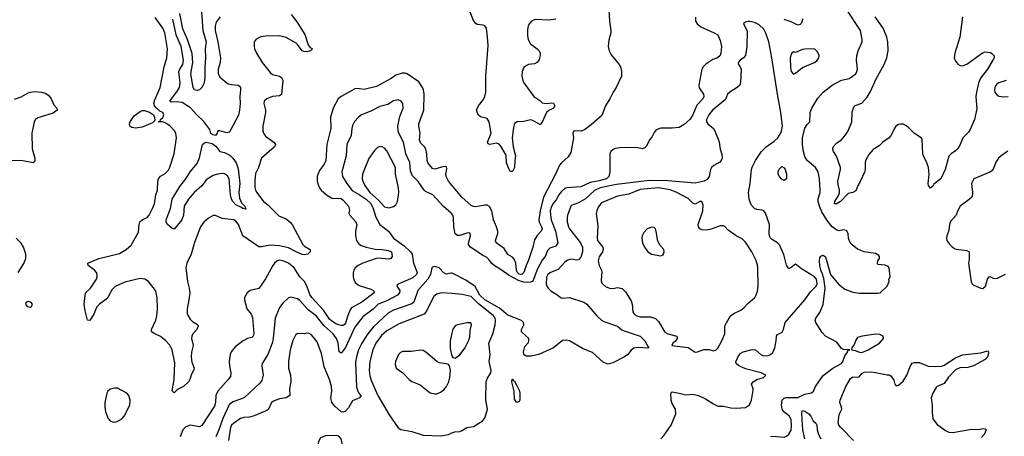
# Model space of a CAD drawing. Header units: inches. Extents: x 1682530 to 1839546, y 640742 to 791647.
# Tile 310 of 656: x 1746217 to 1754837, y 704833 to 708484. Entities that reach past the tile are written whole.
import ezdxf

# ---------------------------------------------------------------- set-up
doc = ezdxf.new("R2010")
doc.units = ezdxf.units.IN
doc.header["$MEASUREMENT"] = 0
doc.layers.add('B7740', color=7, linetype='Continuous')
doc.layers.add('B7750', color=7, linetype='Continuous')

msp = doc.modelspace()

# ---------------------------------------------------------------- linework, layer by layer
at = {"layer": 'B7740', "color": 5}
for points, elevation in [([(1747803.2, 708630), (1747819.7, 708390), (1747850.5, 708290), (1747840.1, 708230), (1747843.8, 708150), (1747836.2, 708070), (1747838, 707970), (1747830, 707921.3), (1747810, 707888.5), (1747790.1, 707869.9), (1747770, 707863.9), (1747746.8, 707870), (1747736.7, 707890), (1747715.6, 708010), (1747733.1, 708110), (1747726.4, 708186.4), (1747684.8, 708310), (1747645.2, 708405.2), (1747618.5, 708538.5)], 740), ([(1748593.1, 708530), (1748643.8, 708463.8), (1748714.3, 708354.3), (1748743.3, 708263.3), (1748760.9, 708240.9), (1748779.1, 708230), (1748764, 708210), (1748730, 708203.4), (1748705.5, 708205.5), (1748690, 708212.4), (1748650, 708267.4), (1748637.3, 708277.3), (1748550, 708327), (1748490, 708343.2), (1748370, 708340.4), (1748326.7, 708333.3), (1748286, 708314), (1748270.6, 708290), (1748268.6, 708251.4), (1748272.4, 708230), (1748290.4, 708190), (1748340.4, 708110), (1748410, 708019.8), (1748430, 708005.1), (1748490, 707990.5), (1748510, 707978.1), (1748520.6, 707950), (1748510, 707829.4), (1748490, 707817.5), (1748430.5, 707809.5), (1748400.1, 707799.9), (1748379.5, 707790), (1748356.9, 707770), (1748355.2, 707750), (1748369.2, 707690), (1748369.2, 707670), (1748346, 707550), (1748345.2, 707510), (1748351.8, 707490), (1748370, 707463.1), (1748440.4, 707410), (1748455.5, 707390), (1748448, 707370), (1748334.9, 707270), (1748308, 707190), (1748282.4, 707137.6), (1748275.6, 707075.6), (1748274.9, 707014.9), (1748280.7, 706990), (1748293, 706970), (1748351.9, 706891.9), (1748390, 706860.3), (1748484, 706764), (1748550, 706738.7), (1748587.4, 706707.4), (1748604.1, 706684.2), (1748695, 706515), (1748710, 706499.6), (1748758.7, 706470), (1748759.5, 706450), (1748739.1, 706430), (1748710, 706424.1), (1748690, 706427.5), (1748630, 706451.3), (1748570, 706483.9), (1748490, 706503.4), (1748411.3, 706508.7), (1748332.2, 706492.2), (1748310, 706493.3), (1748170.9, 706590), (1748133.6, 706690), (1748110, 706718), (1748090, 706729.8), (1747990, 706743.1), (1747930, 706767.6), (1747910, 706767.6), (1747870, 706744.2), (1747829.3, 706710.7), (1747798.9, 706670), (1747747.5, 706532.5), (1747718, 706430), (1747678.9, 706350), (1747671.5, 706310), (1747686.4, 706190), (1747701.6, 706130), (1747705.1, 706090), (1747698.7, 706030), (1747682.6, 705950), (1747683.8, 705910), (1747690.2, 705890), (1747710, 705859.6), (1747730, 705840.3), (1747773.4, 705813.4), (1747778.3, 705798.3), (1747767.9, 705770), (1747733.4, 705730), (1747722.8, 705710), (1747722, 705690), (1747734.1, 705630), (1747721, 705570), (1747718.5, 705530), (1747724, 705483.9), (1747743.2, 705430), (1747741.4, 705418.6), (1747717.6, 705370), (1747707.2, 705330), (1747695.8, 705310), (1747650.5, 705270), (1747597.4, 705242.6), (1747570, 705215.1), (1747552.5, 705232.5), (1747568.9, 705331.1), (1747576.2, 705476.2), (1747552.2, 705590), (1747531.7, 705631.7), (1747494.1, 705674.1), (1747450, 705709), (1747393.2, 705733.2), (1747371.3, 705750), (1747371.1, 705770), (1747408.7, 705850), (1747417.7, 705890), (1747422.7, 705950), (1747419, 706050), (1747412.9, 706090), (1747404.5, 706110), (1747344.1, 706190), (1747311.5, 706211.5), (1747270, 706217.3), (1747136, 706184), (1747053.6, 706146.4), (1747022.6, 706117.4), (1746990, 706056.9), (1746970, 706031.2), (1746914, 705990), (1746894.9, 705970), (1746883.2, 705950), (1746870, 705909.4), (1746830, 705847.3), (1746809.9, 705850), (1746790, 705934), (1746782, 705990), (1746791.6, 706090), (1746838, 706130), (1746888.5, 706210), (1746894.8, 706230), (1746895.3, 706250), (1746888.4, 706270), (1746871.1, 706290), (1746817.4, 706330), (1746813.6, 706350), (1746910.2, 706390.2), (1747090, 706436.2), (1747150, 706469), (1747191.3, 706508.7), (1747256.4, 706623.6), (1747261.8, 706690), (1747268.5, 706711.5), (1747289.8, 706730.2), (1747331.9, 706750), (1747350, 706772), (1747380.3, 706830), (1747395.7, 706870), (1747409.9, 706950.1), (1747422, 706990), (1747426, 707070), (1747430.8, 707089.2), (1747448.3, 707111.7), (1747490, 707135.3), (1747516.1, 707163.9), (1747530, 707190.5), (1747568.6, 707310), (1747588.3, 707450), (1747582.6, 707490), (1747571.1, 707510), (1747530, 707554.3), (1747490, 707581.6), (1747470, 707587.8), (1747428, 707590), (1747447.3, 707592.7), (1747448.7, 707610), (1747470, 707626), (1747479.5, 707650), (1747469.6, 707670), (1747443.4, 707683.4), (1747410.6, 707710.6), (1747396.7, 707730), (1747391.9, 707750), (1747399.4, 707780.6), (1747446.5, 707890), (1747480.7, 708070), (1747506, 708150), (1747511.3, 708230), (1747488, 708368), (1747470, 708409.7), (1747403.3, 708503.3)], 780), ([(1747972.2, 708510), (1747937, 708463), (1747927.4, 708427.4), (1747929.1, 708390), (1747952.3, 708290), (1747974.8, 708150), (1747972.2, 708110), (1747953.6, 708050), (1747953.5, 708013.5), (1747970, 707981.3), (1748043, 707923), (1748070, 707915.6), (1748130, 707911), (1748141.3, 707901.3), (1748149.2, 707890), (1748150.8, 707870.8), (1748144.1, 707810), (1748146.1, 707750), (1748141.4, 707690), (1748131.9, 707648.1), (1748060.5, 707510), (1748050, 707498), (1748030, 707492.7), (1747970, 707509), (1747950, 707508.7), (1747944.9, 707490), (1747930, 707469.8), (1747910, 707474.7), (1747890, 707487.1), (1747881, 707521), (1747830, 707592), (1747768.6, 707650), (1747712.9, 707712.9), (1747639.4, 707759.4), (1747590, 707765.6), (1747541.7, 707761.7), (1747529.8, 707769.8), (1747599, 707861), (1747614.4, 707890), (1747620.8, 707930), (1747610.6, 708030), (1747618.3, 708050), (1747646, 708090), (1747651.2, 708130), (1747628.9, 708250), (1747586.9, 708350), (1747556.3, 708490)], 760), ([(1750000, 707033.9), (1749969.9, 707069.9), (1749951.2, 707110), (1749948.7, 707131.3), (1749956.3, 707176.3), (1749954.3, 707194.3), (1749930, 707198), (1749850, 707174), (1749830, 707181.3), (1749790.9, 707230.9), (1749784.8, 707250), (1749782, 707310), (1749771.9, 707350), (1749760.3, 707370), (1749725.5, 707405.5), (1749718.1, 707430), (1749722.4, 707490), (1749711.6, 707550), (1749712.5, 707570), (1749755.3, 707690), (1749758.2, 707830), (1749750.9, 707870), (1749742.3, 707890), (1749710, 707938.3), (1749610, 708008.5), (1749590, 708014.3), (1749565.4, 708014.6), (1749510, 707998.5), (1749468.5, 707970), (1749341.1, 707898.9), (1749232.4, 707872.4), (1749170, 707882.2), (1749150, 707879.1), (1749030, 707809.7), (1749004, 707790), (1748962.3, 707710), (1748938.9, 707630), (1748941.1, 707530), (1748904.7, 707390), (1748897.4, 707250), (1748882.5, 707217.5), (1748846, 707170), (1748836, 707150), (1748822.4, 707110), (1748821.5, 707070), (1748832.3, 707030), (1748842.7, 707010), (1748856.8, 706990), (1748901.9, 706950), (1748950, 706920.3), (1748970, 706916.1), (1749010, 706920.8), (1749030, 706917.8), (1749050, 706902.4), (1749094, 706850), (1749105.3, 706814.7), (1749097.6, 706790), (1749106, 706770), (1749156.4, 706716.4), (1749167.5, 706690), (1749157.3, 706630), (1749157.5, 706590), (1749166.2, 706550), (1749182.9, 706522.9), (1749205.4, 706505.4), (1749249.8, 706490.2), (1749330, 706471.8), (1749389, 706471), (1749442.2, 706462.2), (1749470.3, 706450), (1749477.7, 706410), (1749467.3, 706390), (1749450, 706385.3), (1749350, 706395.3), (1749330, 706389.9), (1749219.5, 706350), (1749179.3, 706330), (1749154.4, 706310), (1749141.3, 706290), (1749134.9, 706265.1), (1749136.9, 706230), (1749143.4, 706203.4), (1749157.6, 706177.6), (1749190, 706156.1), (1749290, 706123), (1749313.8, 706110), (1749320.9, 706090), (1749211.6, 706008.4), (1749121.8, 705958.2), (1749110, 705942.2), (1749088.1, 705892), (1749070, 705824.4), (1749056.5, 705810), (1749050, 705805.5), (1749030, 705805.2), (1748990, 705815), (1748950, 705841.5), (1748930, 705861.2), (1748877.6, 705937.6), (1748773.4, 706050), (1748756.5, 706076.5), (1748730, 706152.9), (1748710.9, 706190), (1748670.4, 706230.4), (1748619.9, 706310), (1748569.8, 706350), (1748530, 706368.8), (1748490, 706375.4), (1748470, 706369.9), (1748446.1, 706350), (1748431.6, 706330), (1748370, 706213.7), (1748310.8, 706129.2), (1748234.8, 706110), (1748207.7, 706090), (1748185.5, 706050), (1748185.5, 706030), (1748204.9, 705950), (1748242.8, 705902.8), (1748255.4, 705875.4), (1748265.6, 705734.4), (1748260.2, 705710), (1748250, 705699.1), (1748210, 705689.8), (1748172.2, 705670), (1748102.8, 705617.2), (1748067.6, 705572.4), (1748059, 705550), (1748051, 705489), (1748053.9, 705450), (1748066.3, 705390), (1748061.3, 705358.7), (1748042.8, 705330), (1747950, 705229.7), (1747932.9, 705190), (1747930.7, 705130), (1747921.7, 705098.3), (1747811.6, 704928.4), (1747790, 704915.7), (1747710, 704929.8), (1747670, 704915.3), (1747645.6, 704890), (1747620.8, 704830)], 820), ([(1746171.1, 707788.9), (1746230, 707807.8), (1746290, 707842.9), (1746310, 707849.3), (1746350, 707853.4), (1746408.2, 707848.2), (1746440, 707840), (1746470, 707821.3), (1746491.3, 707790), (1746516.5, 707736.5), (1746543.1, 707710), (1746545.7, 707690), (1746510, 707665), (1746376.7, 707623.3), (1746355.3, 707610), (1746344.2, 707590), (1746323.2, 707490), (1746326.2, 707353.8), (1746349.2, 707270), (1746350.2, 707250), (1746343.8, 707236.2), (1746334, 707230), (1746230.9, 707249.1), (1746150, 707247.6)], 780), ([(1750000, 706781.7), (1749994.3, 706790), (1749927.6, 706847.6), (1749832.8, 706950), (1749770, 706979.8), (1749757.3, 706990), (1749706.4, 707066.4), (1749656.7, 707116.7), (1749638, 707158), (1749633.7, 707233.7), (1749596.8, 707310), (1749576.8, 707410), (1749534.8, 707490), (1749528.7, 707510), (1749527.8, 707550), (1749545.5, 707634.5), (1749574.3, 707710), (1749569.7, 707749.7), (1749556.2, 707770), (1749530, 707783), (1749490, 707774.3), (1749439.5, 707740.5), (1749370, 707724.7), (1749290, 707681.4), (1749210, 707650.9), (1749182, 707630), (1749148.7, 707591.3), (1749130, 707557), (1749123.2, 707530), (1749118.9, 707470), (1749082, 707390), (1749073.6, 707290), (1749037.6, 707150), (1749043.2, 707110), (1749080.7, 707050), (1749127.6, 706987.6), (1749190, 706951.8), (1749250.1, 706910), (1749292, 706872), (1749312, 706830), (1749334.2, 706754.2), (1749370.3, 706690.3), (1749444.2, 706630), (1749490.3, 706570), (1749581.8, 706501.8), (1749638.7, 706450), (1749652, 706430), (1749664.3, 706350), (1749697, 706270), (1749691.9, 706250), (1749657.8, 706222.2), (1749536.4, 706170), (1749522.6, 706157.4), (1749517, 706150), (1749543.5, 706110), (1749542.2, 706090), (1749523.5, 706070), (1749430, 706021.6), (1749354.2, 705990), (1749310, 705947), (1749221.2, 705878.8), (1749150, 705791), (1749070, 705610.8), (1749030, 705562), (1749013.4, 705573.4), (1749004.7, 705650), (1748989.1, 705690), (1748961.6, 705730), (1748882.2, 705802.2), (1748811.2, 705890), (1748742.1, 705942.1), (1748670, 706022.7), (1748650, 706038.5), (1748590, 706053.3), (1748570, 706045.6), (1748520, 706000), (1748490, 705960.9), (1748454.4, 705870), (1748435.8, 705690), (1748426.5, 705650), (1748390.1, 705549.9), (1748339.5, 705470), (1748335.6, 705450), (1748347.5, 705370), (1748337.4, 705322.6), (1748320.4, 705299.6), (1748185.4, 705174.6), (1748158.7, 705161.3), (1748083.9, 705136.1), (1748050, 705108.3), (1747995.6, 704990), (1747960.9, 704890), (1747932.4, 704830)], 840), ([(1746203, 706270), (1746253.4, 706346.6), (1746271.6, 706390), (1746269.6, 706430), (1746251.2, 706490), (1746230, 706526.6), (1746186, 706570)], 820), ([(1750000, 706261.6), (1749990, 706262.1), (1749950, 706254.4), (1749930, 706267.2), (1749890.4, 706310.4), (1749850, 706322.5), (1749830, 706316.4), (1749824.9, 706310), (1749811.9, 706250), (1749790.1, 706209.9), (1749702.9, 706110), (1749668, 706010), (1749650, 705995.3), (1749490, 705939.6), (1749445.3, 705914.7), (1749310, 705789), (1749263.2, 705730), (1749210.9, 705650), (1749183.2, 705590), (1749164.4, 705530), (1749156, 705484), (1749165.2, 705265.2), (1749180.3, 705220.3), (1749196.9, 705196.9), (1749207.3, 705190), (1749191.3, 705170), (1749130, 705145.2), (1749096.6, 705083.4), (1749070, 705054), (1749050, 705044.4), (1749030, 705048.5), (1748976.4, 705096.4), (1748948.8, 705130), (1748940.2, 705170), (1748949.8, 705230), (1748946.8, 705270), (1748930, 705331.8), (1748881, 705441), (1748858.9, 705558.9), (1748821.7, 705661.7), (1748770, 705721.6), (1748750, 705732.8), (1748730, 705736.3), (1748710, 705731.5), (1748650, 705733.3), (1748630, 705720.7), (1748606.8, 705673.2), (1748584.7, 705590), (1748570.2, 705490.3), (1748570.2, 705430.2), (1748587.7, 705370), (1748590.4, 705329.6), (1748590.3, 705309.6), (1748578, 705250), (1748581, 705190), (1748550.5, 705169.5), (1748490, 705160.4), (1748437.3, 705142.7), (1748422.4, 705130), (1748395.3, 705070), (1748381.2, 705058.8), (1748270, 705012.3), (1748230, 705002.3), (1748182.1, 704997.9), (1748150, 704988), (1748090, 704949.3), (1748070.7, 704930), (1748063, 704910), (1748044.1, 704795.9)], 860), ([(1750000, 706084.3), (1749910, 706091.2), (1749870, 706079.8), (1749843, 706057), (1749827.2, 706032.8), (1749778.3, 705930), (1749757.7, 705902.3), (1749540, 705820), (1749430, 705756.4), (1749383.5, 705716.5), (1749335.3, 705650), (1749307.5, 705590), (1749281, 705490), (1749276.6, 705410), (1749282.5, 705362.5), (1749295.5, 705315.5), (1749351, 705190), (1749450, 705022.4), (1749530, 704907.4), (1749552.1, 704892.1), (1749650, 704876.3), (1749750, 704841.9), (1749903.4, 704836.6), (1749970, 704849.5), (1750000, 704862.6)], 880), ([(1750000, 705736.2), (1749985.4, 705670), (1749984, 705604), (1749999.8, 705539.8), (1750000, 705539.6)], 920)]:
    msp.add_lwpolyline(points, dxfattribs=dict(at, elevation=elevation))
for points, elevation in [([(1747232.3, 707532.3), (1747198.9, 707538.9), (1747182, 707550), (1747179.3, 707570), (1747184.5, 707590), (1747218.9, 707641.1), (1747270, 707680.1), (1747290, 707687.2), (1747310, 707687.2), (1747354, 707674), (1747387.1, 707650), (1747397.7, 707630), (1747399, 707601), (1747379.2, 707580.8), (1747290, 707543.4)], 780), ([(1748195.1, 706824.9), (1748170.3, 706829.6), (1748159.3, 706839.3), (1748110, 706863.1), (1748082, 706890), (1748070, 706912.7), (1748061.6, 706950), (1748051.5, 707090), (1748036.1, 707116.1), (1748010, 707134.5), (1747990, 707137.2), (1747949.2, 707130.8), (1747910, 707117.7), (1747850, 707080.9), (1747812.1, 707027.9), (1747744.7, 706970), (1747693.5, 706910), (1747658, 706850), (1747651.4, 706770), (1747637.1, 706730), (1747570, 706647.6), (1747550, 706656), (1747511.1, 706690), (1747499.2, 706710), (1747497.6, 706730), (1747537.7, 706830), (1747550.5, 706910), (1747617.8, 707022.2), (1747671.4, 707090), (1747709.4, 707150.6), (1747770, 707225.3), (1747790, 707272.7), (1747817, 707390), (1747834.2, 707405.8), (1747849.9, 707410.1), (1747900.4, 707400.4), (1747934.9, 707374.9), (1747969.3, 707329.3), (1748010, 707321.3), (1748056.1, 707296.1), (1748081.9, 707270), (1748110.8, 707230), (1748130, 707177.3), (1748145.4, 707050), (1748136.6, 706970), (1748140.1, 706920.1), (1748158.6, 706878.6), (1748188, 706850)], 760), ([(1749370, 707373.6), (1749350, 707364.7), (1749321.7, 707338.3), (1749272, 707268), (1749218.4, 707130), (1749215.5, 707090), (1749219.5, 707070), (1749238, 707030), (1749281.7, 706970), (1749360.3, 706900.3), (1749410, 706844.2), (1749450, 706835.8), (1749490, 706846), (1749510, 706863), (1749524, 706890), (1749537.2, 706970), (1749532.9, 707010), (1749507.5, 707130), (1749505.6, 707190), (1749430, 707335.8), (1749410, 707358.3), (1749390, 707371.2)], 860), ([(1746290, 706015.1), (1746272, 706010), (1746266.8, 705990), (1746281, 705970), (1746310, 705964.9), (1746319, 705970), (1746329.2, 705990), (1746313.2, 706010)], 820), ([(1749730, 705588.9), (1749644.1, 705575.9), (1749570, 705575.5), (1749550, 705568.8), (1749532.9, 705550), (1749505.6, 705490), (1749503, 705463), (1749511.9, 705431.9), (1749570, 705388.9), (1749626.3, 705330), (1749650, 705313.4), (1749723.2, 705283.2), (1749810, 705214.7), (1749850, 705204.2), (1749870, 705206), (1749901.1, 705218.9), (1749930, 705241.5), (1749952.7, 705270), (1749972.5, 705310), (1749982.8, 705350), (1749987.9, 705407.9), (1749981.5, 705441.5), (1749970, 705462), (1749949.5, 705469.5), (1749890, 705477.6), (1749870, 705487.6), (1749772.1, 705572.1), (1749750, 705584.8)], 920), ([(1747050, 705255.1), (1747010, 705246), (1746988, 705230), (1746979.1, 705210), (1746961.6, 705130), (1746961.3, 705090), (1746969, 705049), (1746992.4, 704990), (1747010, 704970.4), (1747030, 704959.5), (1747050, 704957), (1747070, 704962), (1747110, 704986.7), (1747130, 705010.6), (1747172.8, 705090), (1747179.7, 705110), (1747182.9, 705150), (1747171.4, 705191.4), (1747154, 705210), (1747073.8, 705253.8)], 820), ([(1748990, 704841), (1748890, 704837.6), (1748850, 704820.9), (1748831.6, 704788.4), (1748826, 704754), (1748824.9, 704690), (1748830, 704631.3), (1748874, 704474), (1748892.7, 704432.8), (1748910, 704414.9), (1748930, 704405.3), (1748970, 704408.9), (1749032.9, 704427.1), (1749070, 704464.7), (1749108, 704490), (1749122, 704510), (1749112.3, 704550), (1749080.2, 704620.2), (1749060.3, 704680.3), (1749029.8, 704810), (1749010, 704833.5)], 880)]:
    msp.add_lwpolyline(points, close=True, dxfattribs=dict(at, elevation=elevation))
at = {"layer": 'B7750', "color": 5}
for points, elevation in [([(1751374.4, 708570), (1751379.3, 708470), (1751392.7, 708390), (1751392, 708370), (1751374.4, 708305.6), (1751368.4, 708250), (1751377.4, 708210), (1751396.3, 708176.3), (1751464.6, 708090), (1751475.2, 708070), (1751486.3, 708030), (1751484.6, 707990), (1751438.7, 707890), (1751411.7, 707850), (1751383.1, 707790), (1751345.3, 707730), (1751314.3, 707645.7), (1751218.4, 707561.6), (1751161.2, 707518.8), (1751130, 707507.4), (1751067.2, 707510), (1751059.1, 707490), (1751064.7, 707450), (1751040.8, 707319.2), (1751017.8, 707282.2), (1750958.9, 707230), (1750943.8, 707210), (1750907.1, 707130), (1750802.2, 706930), (1750772.8, 706810), (1750761.2, 706730), (1750763.3, 706710), (1750784.1, 706670), (1750789.4, 706650), (1750781.5, 706630), (1750747, 706593), (1750723.6, 706556.4), (1750708.9, 706490), (1750670, 706375.8), (1750649.6, 706330), (1750630.6, 706269.4), (1750614, 706250), (1750590, 706255.3), (1750571.3, 706271.3), (1750565.7, 706290), (1750561.6, 706350), (1750546.6, 706386.6), (1750530, 706404.2), (1750490, 706425.4), (1750457.6, 706477.6), (1750387.4, 706530), (1750380.9, 706550), (1750403.1, 706610), (1750402.8, 706630), (1750390.7, 706670), (1750363.7, 706730), (1750349.8, 706809.8), (1750330, 706847), (1750310, 706858.9), (1750290, 706859.7), (1750210, 706842.8), (1750190, 706846.4), (1750170, 706856.8), (1750088.2, 706928.2), (1750000, 707033.9)], 820), ([(1750910, 708488.9), (1750850, 708480.9), (1750730, 708485), (1750697, 708470), (1750679.6, 708450), (1750668.2, 708430), (1750662.5, 708397.5), (1750663.1, 708343.1), (1750669.1, 708310), (1750690, 708272), (1750747, 708230), (1750763.6, 708210), (1750773.2, 708190), (1750774.2, 708170), (1750765.7, 708134.3), (1750749, 708111), (1750722.3, 708097.7), (1750670, 708092.4), (1750634.4, 708070), (1750616.5, 708030), (1750612.9, 707990), (1750620.2, 707950), (1750629.3, 707929.3), (1750717.1, 707810), (1750770, 707775.2), (1750790, 707756.5), (1750830, 707748.7), (1750870, 707756.5), (1750890, 707752.9), (1750903, 707730), (1750891.3, 707710), (1750850.3, 707689.6), (1750827.3, 707670), (1750790, 707585.2), (1750773.8, 707566.2), (1750770, 707564.5), (1750710, 707600.5), (1750690, 707605.4), (1750630, 707592.4), (1750571.7, 707588.3), (1750550, 707574.5), (1750539.5, 707540.5), (1750528.3, 707450), (1750537.5, 707370), (1750558.3, 707290), (1750551.1, 707250), (1750549, 707190), (1750530, 707153.3), (1750510, 707154.3), (1750500.7, 707170), (1750479.2, 707230), (1750475.5, 707295.5), (1750430, 707375.1), (1750414.2, 707394.2), (1750390, 707401), (1750331.4, 707391.4), (1750316.6, 707396.6), (1750311.5, 707410), (1750344.4, 707490), (1750327.6, 707590), (1750310, 707618), (1750250, 707632.7), (1750231.5, 707651.5), (1750214.5, 707690), (1750232.6, 707730), (1750275.9, 707784.1), (1750288.5, 707811.5), (1750297.8, 707850), (1750298, 707990), (1750316.6, 708256.6), (1750313.4, 708330), (1750303, 708410), (1750290, 708429.5), (1750275.3, 708435.3), (1750222, 708442), (1750209.7, 708449.7), (1750190, 708477.2), (1750150, 708578)], 780), ([(1752788.5, 704831.5), (1752810, 704834.9), (1752910, 704826.7), (1752930, 704834.4), (1752950, 704852.4), (1752970, 704887.7), (1752974.9, 704930), (1752970, 704978), (1752955.1, 705010), (1752907.8, 705047.8), (1752892.1, 705070), (1752885.9, 705105.9), (1752891.7, 705150), (1752910, 705166.7), (1752927.1, 705172.9), (1753030, 705174.7), (1753090, 705201.7), (1753150, 705213.4), (1753165.4, 705230), (1753184.8, 705270), (1753250, 705365.8), (1753335.1, 705430), (1753410.5, 705470), (1753423.7, 705490), (1753440.9, 705539.1), (1753463.7, 705570), (1753463.1, 705576.9), (1753472.4, 705587.6), (1753484, 705590), (1753430, 705593.8), (1753410, 705602.3), (1753370, 705657.8), (1753270.6, 705710.6), (1753242.3, 705742.3), (1753186, 705830), (1753181.5, 705850), (1753187.4, 705870), (1753221.4, 705918.6), (1753250.6, 705989.5), (1753267.7, 706130), (1753256.4, 706216.4), (1753243.4, 706263.4), (1753229.9, 706290), (1753220.8, 706330), (1753217.6, 706370), (1753222.9, 706397.1), (1753230, 706411.3), (1753250, 706421), (1753270, 706406), (1753314.7, 706250), (1753385.4, 706165.4), (1753441.9, 706122), (1753510, 706096.7), (1753570, 706087), (1753730, 706086.5), (1753748.7, 706090), (1753812.3, 706150), (1753828.7, 706190), (1753826, 706210), (1753838, 706230), (1753828, 706310), (1753820.4, 706320.4), (1753792.9, 706332.9), (1753730, 706338), (1753725.2, 706345.2), (1753729.3, 706370), (1753744, 706390), (1753744, 706410), (1753738, 706418), (1753710, 706435.1), (1753610, 706448.4), (1753550, 706473.6), (1753504.5, 706510), (1753487.3, 706530), (1753471.8, 706570), (1753469.7, 706610), (1753456.1, 706636.1), (1753430, 706642.2), (1753390, 706634), (1753370, 706638.5), (1753329.2, 706669.2), (1753285.5, 706725.5), (1753240.6, 706800.6), (1753218.8, 706850), (1753207.9, 706890), (1753206.5, 706913.5), (1753224.1, 706970), (1753224.6, 706990), (1753217.5, 707090), (1753206.4, 707150), (1753184.7, 707190), (1753110, 707250.7), (1753090, 707284), (1753078.5, 707330), (1753069.3, 707390.7), (1753070.9, 707449.1), (1753090, 707532.7), (1753110, 707565.3), (1753133.3, 707590), (1753135.6, 707670), (1753151, 707710), (1753203.6, 707796.4), (1753251.8, 707848.2), (1753328.6, 707911.4), (1753410, 707953.7), (1753477.2, 707970), (1753536, 708010), (1753547, 708030), (1753551.2, 708050), (1753541.3, 708130), (1753545.6, 708170), (1753556.9, 708210), (1753591.1, 708290), (1753592.8, 708310), (1753576.3, 708390), (1753456.9, 708570)], 840), ([(1752133.4, 708506.6), (1752133.9, 708470), (1752146.9, 708446.9), (1752180.5, 708420.5), (1752297.4, 708370), (1752327.4, 708350), (1752350, 708302.8), (1752360.2, 708250), (1752354.4, 708190), (1752348.1, 708170), (1752326.5, 708150), (1752286.1, 708133.9), (1752224.8, 708095.2), (1752199.2, 708070), (1752187.2, 708050), (1752161.9, 707910), (1752166.6, 707886.6), (1752202.2, 707830), (1752205.4, 707810), (1752196.6, 707790), (1752145.3, 707734.7), (1752110, 707649.6), (1752084.9, 707610), (1752035, 707565), (1751990, 707540.7), (1751930, 707532.8), (1751830, 707532.2), (1751790, 707519.7), (1751770, 707496.8), (1751750, 707453.5), (1751731.6, 707430), (1751703, 707377), (1751690, 707360.5), (1751670, 707351.3), (1751610, 707362.7), (1751470, 707360.3), (1751430, 707355.1), (1751413.2, 707346.8), (1751392.4, 707330), (1751382.6, 707310), (1751382, 707150), (1751373.6, 707110), (1751352.6, 707090), (1751290, 707071.9), (1751210, 707056.6), (1751130, 707020.8), (1751008, 707012), (1750990, 707004.4), (1750960.5, 706979.5), (1750937.3, 706950), (1750914.2, 706905.8), (1750885.6, 706870), (1750870, 706839.7), (1750862.2, 706810), (1750862.9, 706770), (1750870.1, 706730), (1750906.2, 706630), (1750928.3, 706530), (1750910, 706500.9), (1750858.9, 706481.1), (1750837.3, 706462.7), (1750817.5, 706410), (1750790, 706375.6), (1750750, 706302.2), (1750708, 706192), (1750690, 706184.2), (1750657.8, 706182.2), (1750630, 706183.8), (1750590, 706196.5), (1750502.7, 706242.7), (1750433.1, 706293.1), (1750371.2, 706330), (1750346.6, 706350), (1750322.8, 706382.8), (1750302.1, 706402.1), (1750270, 706418.7), (1750162.9, 706490), (1750146, 706510), (1750144.5, 706524.5), (1750163.6, 706590), (1750161.2, 706610), (1750154.9, 706614.9), (1750130, 706613.3), (1750070, 706592.1), (1750050, 706592.6), (1750030, 706607.8), (1750016.4, 706670), (1750013.5, 706750), (1750008, 706770), (1750000, 706781.7)], 840), ([(1753069.6, 708490.4), (1753066.4, 708470), (1753056.9, 708450), (1753050, 708442), (1753030, 708436.4), (1752970, 708465.4), (1752910, 708486.3)], 840), ([(1754470.3, 708510), (1754446.5, 708330), (1754402.6, 708190), (1754397.6, 708150), (1754405.4, 708125.4), (1754430, 708093), (1754450, 708082.4), (1754470, 708081.1), (1754510, 708095.6), (1754646.6, 708193.4), (1754670, 708202.6), (1754715.8, 708195.8), (1754728.9, 708188.9), (1754748.2, 708168.2), (1754748.4, 708150), (1754737.6, 708130), (1754690.3, 708050), (1754629.5, 707970.5), (1754611.9, 707928.1), (1754592.9, 707850), (1754587.8, 707810), (1754597.2, 707702.8), (1754574.4, 707610), (1754537.5, 707522.5), (1754521.9, 707498.1), (1754474.9, 707450), (1754450.2, 707389.8), (1754430, 707355.1), (1754410, 707334.5), (1754370.2, 707309.7), (1754350, 707289.4), (1754319.6, 707170), (1754282, 707090), (1754218.7, 707041.3), (1754210, 707025.2), (1754190, 707009), (1754174, 707030), (1754169.6, 707049.6), (1754178.7, 707130), (1754173, 707190), (1754159.7, 707230), (1754127.8, 707290), (1754123, 707310), (1754116.3, 707436.3), (1754109.2, 707450), (1754050, 707486.6), (1753998.4, 707538.4), (1753975.5, 707555.5), (1753950, 707568.3), (1753930, 707569.8), (1753910, 707566.2), (1753888.2, 707551.8), (1753872.4, 707527.6), (1753847.5, 707472.5), (1753830, 707449.8), (1753774.6, 707410), (1753740.9, 707379.1), (1753690, 707345.8), (1753650, 707302.7), (1753622.1, 707250), (1753617.4, 707230), (1753619.2, 707170), (1753613.3, 707146.7), (1753575.2, 707064.8), (1753553.7, 707030), (1753536, 706984), (1753511.3, 706970), (1753470, 706960.7), (1753402.4, 706890), (1753370, 706869.7), (1753350, 706869.4), (1753352, 706890), (1753382, 706938), (1753393.4, 706966.6), (1753394.8, 706990), (1753381.1, 707041.1), (1753378.6, 707070), (1753402.4, 707170), (1753403.1, 707190), (1753367.6, 707287.6), (1753342, 707330), (1753335.1, 707350), (1753337.3, 707370), (1753370, 707406), (1753411.5, 707430), (1753450, 707478), (1753470, 707510.7), (1753501.7, 707590), (1753506.1, 707673.9), (1753518.1, 707721.8), (1753530, 707732.8), (1753590, 707752.9), (1753635.4, 707804.6), (1753666.4, 707853.6), (1753713.8, 707966.2), (1753784.1, 708090), (1753808.7, 708150), (1753819.3, 708210), (1753816.8, 708290), (1753808.7, 708330), (1753774.7, 708410), (1753707.1, 708510)], 820), ([(1751830, 704811.8), (1751858, 704842), (1751918.8, 704930), (1751959.8, 705030), (1751959.1, 705070), (1751930, 705120.7), (1751921.2, 705150), (1751916.3, 705210), (1751930, 705221.7), (1751990, 705212.7), (1752050, 705196.2), (1752110, 705202), (1752159.1, 705190), (1752221.7, 705161.7), (1752290, 705117.3), (1752330, 705098.8), (1752378, 705098), (1752443.4, 705083.4), (1752490, 705079.3), (1752570, 705084.4), (1752606.6, 705110), (1752623.7, 705150), (1752638, 705238), (1752639, 705250), (1752622, 705290), (1752639, 705310), (1752669.7, 705330.3), (1752728.7, 705350), (1752748, 705370), (1752708, 705390), (1752570, 705424.7), (1752511.5, 705451.5), (1752489.3, 705470), (1752487, 705487), (1752510, 705538.8), (1752530, 705563), (1752550, 705574.4), (1752630, 705593.4), (1752658, 705590), (1752708.1, 705548.1), (1752730, 705539.1), (1752770, 705542), (1752790, 705550.7), (1752810, 705566.8), (1752827.3, 705610), (1752840.7, 705670), (1752843.7, 705710), (1752850, 705724.7), (1752893, 705747), (1752904.7, 705770), (1752918.3, 705830), (1753090.8, 706030), (1753141.3, 706098.7), (1753188.7, 706150), (1753197, 706170), (1753191.3, 706210), (1753175.8, 706230), (1753060.9, 706300.9), (1753017, 706337), (1753010, 706340.5), (1752970, 706311.2), (1752954.8, 706305.2), (1752950, 706303.5), (1752944.8, 706310), (1752930, 706332), (1752905.9, 706425.9), (1752869.8, 706509.8), (1752851.5, 706530), (1752799.8, 706559.8), (1752789.1, 706569.1), (1752782.6, 706582.6), (1752777.8, 706610), (1752779.8, 706690), (1752744.8, 706790), (1752730, 706808.2), (1752715.6, 706815.5), (1752670, 706820.4), (1752649.9, 706829.9), (1752621.3, 706861.3), (1752602.3, 706910), (1752596.5, 706970), (1752613, 707050), (1752622.6, 707170), (1752628.7, 707191.3), (1752658.2, 707250), (1752712.3, 707330), (1752751, 707370), (1752821.3, 707418.7), (1752854.5, 707450), (1752883.5, 707496.5), (1752893.8, 707550), (1752880.8, 707670), (1752850, 707832), (1752801.6, 708150), (1752775.5, 708290), (1752750, 708365.1), (1752730, 708399.7), (1752690, 708439.7), (1752650, 708460.7), (1752610, 708469.4), (1752590, 708469.3), (1752570, 708462.7), (1752554.8, 708450), (1752584.2, 708384.2), (1752581.5, 708250), (1752571.3, 708170), (1752554, 708150), (1752524.4, 708130), (1752505.8, 708110), (1752510.2, 708090), (1752524.7, 708070), (1752531.8, 708050), (1752528.5, 707931.5), (1752522.6, 707910), (1752498.8, 707890), (1752434, 707850), (1752413.8, 707830), (1752395.8, 707784.2), (1752282.3, 707690), (1752250.3, 707650), (1752230.3, 707610), (1752230, 707588.2), (1752241.7, 707570), (1752290.3, 707530), (1752303.7, 707510), (1752310, 707486.8), (1752330, 707446.8), (1752341.1, 707410), (1752348.9, 707350), (1752364.4, 707304.4), (1752366.6, 707270), (1752359.2, 707250), (1752345.7, 707234.3), (1752293.4, 707206.6), (1752272.7, 707190), (1752264.5, 707170), (1752252.4, 707110), (1752235.9, 707084.1), (1752210, 707067.9), (1752130, 707050.6), (1751891.9, 707071.9), (1751730, 707075.2), (1751441.2, 707038.8), (1751298.4, 707010), (1751250, 706987.9), (1751170, 706913.9), (1751110, 706878.2), (1751045, 706855), (1751012.4, 706770), (1751008.4, 706750), (1751010, 706712), (1751020.6, 706670), (1751031.3, 706650), (1751125.4, 706530), (1751142.7, 706490), (1751144.2, 706450), (1751130, 706404.5), (1751110, 706378.3), (1751090, 706377.6), (1751050, 706385.6), (1751030, 706383.5), (1751010, 706375), (1750990, 706359.7), (1750930, 706295.3), (1750864.4, 706270), (1750839.6, 706250), (1750830, 706228.7), (1750827, 706170), (1750831.1, 706150), (1750843.2, 706130), (1750867.9, 706107.9), (1750929.2, 706070), (1750950, 706050.2), (1750970, 706045), (1751030.8, 706049.2), (1751155.4, 706010), (1751180.9, 705990), (1751268.3, 705888.3), (1751310, 705851), (1751330, 705840.2), (1751450, 705799.1), (1751487.8, 705767.8), (1751510, 705756.3), (1751647.7, 705710), (1751690.2, 705670.2), (1751717.5, 705617.5), (1751726, 705610), (1751713.2, 705606.8), (1751630, 705612.2), (1751594.3, 705605.7), (1751571, 705589), (1751540.8, 705550), (1751511.3, 705530), (1751410, 705476.9), (1751370, 705466.5), (1751349.9, 705469.9), (1751324, 705484), (1751230, 705566.4), (1751150, 705600.3), (1751030, 705668.9), (1751004.1, 705675.9), (1750968.2, 705671.8), (1750890, 705609.6), (1750762.8, 705550), (1750694.2, 705534.2), (1750650, 705536), (1750629.6, 705549.6), (1750626.3, 705573.7), (1750640.2, 705619.8), (1750670, 705654), (1750675.3, 705670), (1750674, 705690), (1750609, 705750), (1750609, 705770), (1750629.2, 705810), (1750626, 705830), (1750610, 705849.2), (1750490, 705896), (1750417.6, 705957.6), (1750288.1, 706030), (1750244.1, 706070), (1750204.6, 706144.6), (1750122.2, 706202.2), (1750010, 706261.1), (1750000, 706261.6)], 860), ([(1754853.4, 707950), (1754790, 707931.5), (1754770, 707918.9), (1754757.7, 707902.3), (1754750.9, 707870), (1754754.5, 707850), (1754770, 707824.6), (1754790, 707812.8), (1754830, 707808.5), (1754870, 707810.4)], 840), ([(1754868.2, 707331.8), (1754808.1, 707291.9), (1754784.4, 707270), (1754763.4, 707236.6), (1754740.7, 707179.3), (1754723.7, 707156.3), (1754710, 707146.9), (1754568.5, 707090), (1754548.9, 707050), (1754559.6, 706970), (1754558.9, 706950), (1754551.8, 706930), (1754530, 706907.8), (1754450, 706849.3), (1754430, 706813.2), (1754415.5, 706770), (1754365.3, 706714.7), (1754356.1, 706690), (1754350, 706638), (1754334, 706590), (1754330.8, 706570), (1754334.8, 706550), (1754356.1, 706516.1), (1754376, 706496), (1754400.2, 706480.2), (1754414.4, 706474.4), (1754510, 706461.3), (1754527.7, 706450), (1754530, 706386), (1754522.8, 706350), (1754545.7, 706185.7), (1754555.5, 706170), (1754570, 706158.4), (1754630, 706130.4), (1754650, 706128.7), (1754671.3, 706150), (1754690, 706211.3), (1754704, 706230), (1754710, 706233.4), (1754740.3, 706220.3), (1754770, 706216.5), (1754846, 706254)], 840), ([(1750000, 704862.6), (1750026.1, 704873.9), (1750070, 704876.8), (1750090, 704883.3), (1750130, 704909.4), (1750190, 704919.2), (1750242.6, 704950), (1750269.6, 704970), (1750288.6, 704991.4), (1750310.9, 705070), (1750297.3, 705150), (1750300.7, 705310), (1750310, 705336.5), (1750341, 705390), (1750343.6, 705410), (1750327.6, 705490), (1750335.2, 705550), (1750323.6, 705650), (1750359.2, 705730), (1750379.4, 705810), (1750382.7, 705850), (1750378.5, 705870), (1750363.8, 705890), (1750230, 705997.1), (1750170, 706058.7), (1750090, 706077.4), (1750000, 706084.3)], 880), ([(1750000, 705539.6), (1750010, 705524.7), (1750030, 705518.8), (1750070, 705548.2), (1750090, 705572.2), (1750113.6, 705606.4), (1750150, 705675.5), (1750156.8, 705703.2), (1750160.3, 705759.7), (1750173.3, 705810), (1750167.7, 705827.7), (1750130, 705828.4), (1750050, 705810.8), (1750030, 705800.4), (1750007.9, 705772.1), (1750000, 705736.2)], 920), ([(1753517.6, 704797.6), (1753405.8, 704910), (1753389, 704930), (1753383.1, 704950), (1753390, 705024.7), (1753413.6, 705070), (1753412.3, 705090), (1753396.3, 705130), (1753398.9, 705150), (1753448.2, 705270), (1753490, 705338.8), (1753510, 705354.8), (1753550, 705351), (1753564.7, 705355.3), (1753590, 705384.7), (1753610, 705394), (1753670, 705398), (1753710, 705393.4), (1753810, 705370.8), (1753830, 705370.8), (1753843.5, 705363.5), (1753870, 705324.7), (1753878.8, 705290), (1753890, 705276), (1753910, 705280.4), (1753950, 705316.1), (1753984.1, 705370), (1754016.4, 705450), (1754030, 705473), (1754050, 705479.3), (1754090, 705479.1), (1754168.7, 705448.7), (1754230, 705445.8), (1754290, 705449.2), (1754310, 705457.6), (1754410, 705522), (1754470, 705548.4), (1754630, 705566), (1754690, 705581.6), (1754697.4, 705570), (1754691.4, 705531.4), (1754670, 705507.2), (1754566.4, 705450), (1754516.6, 705436.6), (1754445.9, 705434.1), (1754410, 705417.2), (1754348.5, 705351.5), (1754310, 705297.2), (1754250, 705270.9), (1754239.6, 705260.4), (1754211.3, 705210), (1754197.4, 705170), (1754206.3, 705106.3), (1754204.3, 705044.3), (1754210, 704986), (1754250, 704936.3), (1754322.9, 704882.9), (1754350.3, 704870.3), (1754386.3, 704866.3), (1754550, 704895.2), (1754610, 704894.4), (1754650, 704902.3), (1754670, 704899.3), (1754676.5, 704890), (1754660.2, 704850), (1754636.3, 704823.7)], 820), ([(1753090.9, 704810.9), (1753072.9, 704890), (1753063.2, 705030), (1753065.6, 705054.4), (1753070, 705058.5), (1753090, 705053), (1753125.2, 705030), (1753143.6, 705010), (1753164, 704970), (1753187.3, 704947.3), (1753194.9, 704930), (1753197.7, 704890), (1753210.3, 704850), (1753231.5, 704811.6)], 820)]:
    msp.add_lwpolyline(points, dxfattribs=dict(at, elevation=elevation))
for points, elevation in [([(1753169.5, 708229.5), (1753090, 708227.1), (1753070, 708223.5), (1753010, 708196.9), (1752990, 708201), (1752972.6, 708187.4), (1752963.4, 708150), (1752965, 708065), (1752971.3, 708031.3), (1752990, 708006.5), (1753010, 708016.2), (1753070, 708066), (1753175.1, 708110), (1753195.7, 708124.3), (1753211.5, 708150), (1753214.7, 708170), (1753201, 708201), (1753182, 708222)], 860), ([(1752910, 707075.1), (1752890, 707085.1), (1752868.7, 707108.7), (1752858, 707130), (1752856.3, 707150), (1752863.5, 707170), (1752890, 707197.6), (1752910, 707186.3), (1752917, 707170), (1752929.3, 707130), (1752930, 707089.3)], 840), ([(1751810, 707009.9), (1751650, 706996.6), (1751550, 706955.8), (1751450, 706936.8), (1751310, 706878.2), (1751280.2, 706839.8), (1751268.6, 706810), (1751264.4, 706784.5), (1751277, 706677), (1751271.3, 706570), (1751276.5, 706550), (1751322, 706490), (1751325, 706470), (1751318.4, 706450), (1751290, 706407), (1751281.6, 706370), (1751290, 706330.7), (1751309, 706290), (1751312.4, 706272.4), (1751305.9, 706205.8), (1751308.4, 706190), (1751319.3, 706170), (1751346.3, 706146.3), (1751381, 706130), (1751410, 706129.3), (1751450, 706137.8), (1751490, 706129.2), (1751520.5, 706100.5), (1751570, 706019.3), (1751577.8, 705990), (1751585.2, 705925.2), (1751592, 705910), (1751610, 705892), (1751650, 705880.2), (1751739.3, 705879.3), (1751784.4, 705864.5), (1751810, 705838), (1751865.2, 705745.2), (1751890, 705732.7), (1751970.4, 705710), (1751973.7, 705690), (1751954.7, 705665.3), (1751935.5, 705650), (1751924.9, 705630), (1752070, 705610.5), (1752130, 705571.6), (1752150, 705572.6), (1752207.4, 705592.6), (1752230, 705595.2), (1752253.6, 705593.6), (1752290, 705583.1), (1752310, 705588), (1752330, 705604.9), (1752364.7, 705670), (1752389.4, 705730), (1752389.3, 705789.3), (1752393.3, 705806.7), (1752440.9, 705890), (1752469.3, 705910), (1752530, 705939), (1752558, 705962), (1752590, 705997), (1752651.6, 706050), (1752665.6, 706074.4), (1752675.5, 706104.5), (1752682.7, 706150), (1752679.8, 706310), (1752675.8, 706335.8), (1752661, 706381), (1752625.1, 706450), (1752570, 706534), (1752542.5, 706562.5), (1752490, 706591.1), (1752418.7, 706638.7), (1752390.6, 706670.6), (1752377.4, 706677.4), (1752350, 706678.4), (1752270, 706647.9), (1752230, 706640.6), (1752190, 706641.7), (1752172.4, 706650), (1752158.3, 706670), (1752155.9, 706690), (1752197.7, 706810), (1752199, 706859), (1752190, 706889.7), (1752170, 706891.4), (1752130, 706867), (1752112.5, 706872.5), (1752070, 706915.8), (1751970, 706970.5), (1751910, 706994.5)], 880), ([(1751750, 706666), (1751710, 706651.3), (1751679.4, 706620.6), (1751664.9, 706590), (1751663.7, 706570), (1751670.3, 706530), (1751685.7, 706490), (1751717.1, 706450), (1751746.8, 706430), (1751830, 706413.4), (1751850, 706422.8), (1751859.5, 706450), (1751856.2, 706470), (1751824.9, 706504.9), (1751803.1, 706543.1), (1751790, 706628.7), (1751781.6, 706650), (1751770, 706662.9)], 920), ([(1753710, 705729.3), (1753591, 705711), (1753550, 705697.8), (1753538.7, 705681.3), (1753523.5, 705636.5), (1753501.1, 705610), (1753498, 705590), (1753530, 705584.5), (1753570, 705570.2), (1753590, 705568.9), (1753644.2, 705590), (1753742.7, 705650), (1753779, 705690), (1753775.3, 705710), (1753745.6, 705725.6)], 840), ([(1750570, 705129.7), (1750550, 705158), (1750546.6, 705230), (1750525.4, 705310), (1750527.2, 705332.8), (1750530, 705334), (1750539.8, 705319.8), (1750550, 705315.8), (1750570, 705278.4), (1750590, 705236.4), (1750596.1, 705210), (1750595.6, 705150), (1750590, 705139.5)], 860)]:
    msp.add_lwpolyline(points, close=True, dxfattribs=dict(at, elevation=elevation))

doc.saveas('drawing.dxf')
